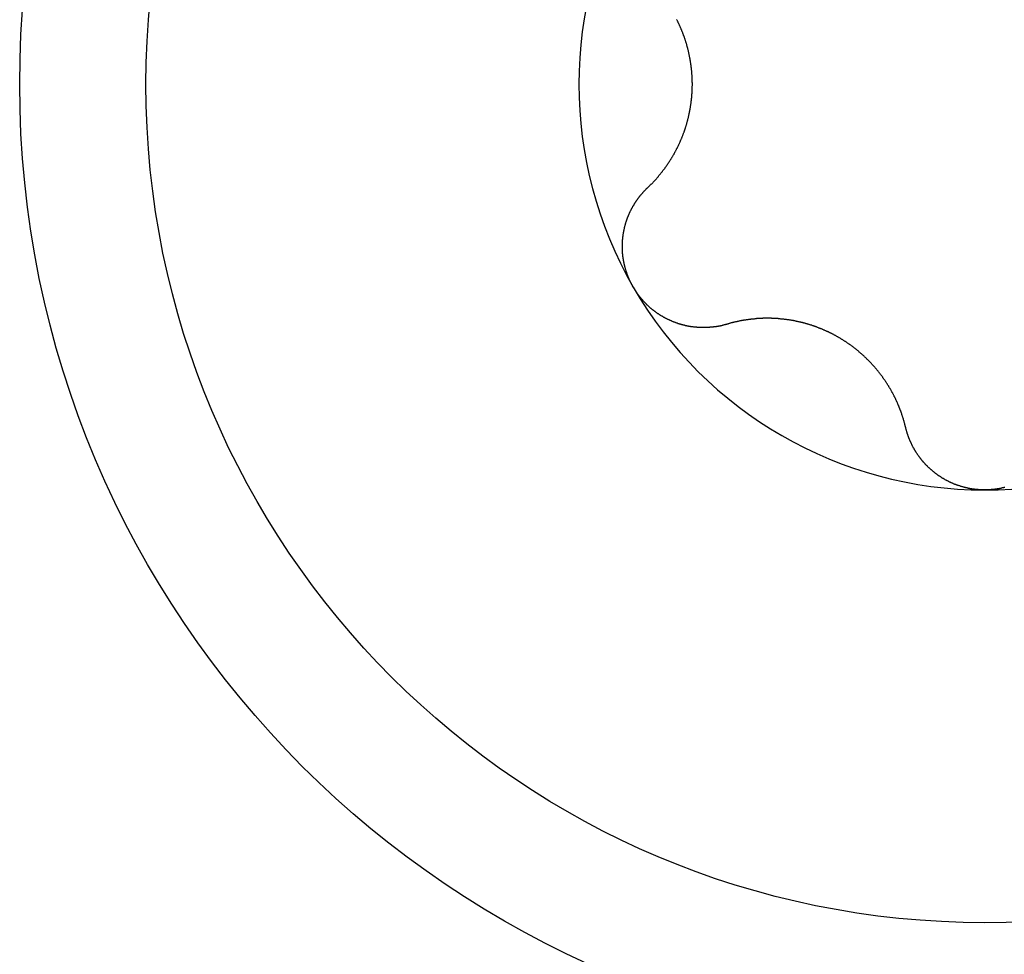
# Model space of a CAD drawing. Extents: x 1107 to 4046, y 937 to 3355.
# Tile 714 of 861: x 2272.13 to 2277.59, y 3185.19 to 3190.38. Entities that reach past the tile are written whole.
import ezdxf

# ---------------------------------------------------------------- set-up
doc = ezdxf.new("R2010")
doc.units = 0
doc.layers.add('KF_VIDA_L___C_BOTTOM', color=7, linetype='CONTINUOUS')

# ---------------------------------------------------------------- blocks, each defined once
blk = doc.blocks.new('KF_VIDA_L___C_BOTTOM')
at = {"layer": 'KF_VIDA_L___C_BOTTOM'}
for points in [[(88.6323, 314.427, 0), (88.6343, 314.429, 0), (88.6363, 314.431, 0), (88.6383, 314.433, 0), (88.6402, 314.435, 0), (88.6422, 314.437, 0), (88.6442, 314.439, 0), (88.6461, 314.441, 0), (88.6481, 314.443, 0), (88.65, 314.445, 0), (88.6519, 314.446, 0), (88.6539, 314.448, 0), (88.6558, 314.45, 0), (88.6577, 314.452, 0), (88.6596, 314.454, 0), (88.6615, 314.456, 0), (88.6634, 314.458, 0), (88.6653, 314.46, 0), (88.6671, 314.462, 0), (88.669, 314.464, 0), (88.6709, 314.466, 0), (88.6727, 314.468, 0), (88.6746, 314.47, 0), (88.6764, 314.472, 0), (88.6782, 314.474, 0), (88.6801, 314.476, 0), (88.6819, 314.479, 0), (88.6837, 314.481, 0), (88.6855, 314.483, 0), (88.6873, 314.485, 0), (88.689, 314.487, 0), (88.6908, 314.489, 0), (88.6926, 314.491, 0), (88.6943, 314.493, 0), (88.6961, 314.495, 0), (88.6978, 314.497, 0), (88.6996, 314.499, 0), (88.7013, 314.501, 0), (88.703, 314.503, 0), (88.7047, 314.506, 0), (88.7064, 314.508, 0), (88.7081, 314.51, 0), (88.7098, 314.512, 0), (88.7115, 314.514, 0), (88.7132, 314.516, 0), (88.7148, 314.518, 0), (88.7165, 314.521, 0), (88.7181, 314.523, 0), (88.7197, 314.525, 0), (88.7214, 314.527, 0), (88.723, 314.529, 0), (88.7246, 314.531, 0), (88.7262, 314.533, 0), (88.7278, 314.536, 0), (88.7294, 314.538, 0), (88.731, 314.54, 0), (88.7325, 314.542, 0), (88.7341, 314.544, 0), (88.7356, 314.547, 0), (88.7372, 314.549, 0), (88.7387, 314.551, 0), (88.7402, 314.553, 0), (88.7417, 314.555, 0), (88.7432, 314.558, 0), (88.7447, 314.56, 0), (88.7462, 314.562, 0), (88.7477, 314.564, 0), (88.7492, 314.566, 0), (88.7506, 314.569, 0), (88.7521, 314.571, 0), (88.7536, 314.573, 0), (88.755, 314.575, 0), (88.7565, 314.578, 0), (88.7579, 314.58, 0), (88.7594, 314.582, 0), (88.7608, 314.585, 0), (88.7622, 314.587, 0), (88.7637, 314.589, 0), (88.7651, 314.592, 0), (88.7665, 314.594, 0), (88.7679, 314.596, 0), (88.7693, 314.599, 0), (88.7707, 314.601, 0), (88.7721, 314.603, 0), (88.7735, 314.606, 0), (88.7749, 314.608, 0), (88.7763, 314.611, 0), (88.7777, 314.613, 0), (88.779, 314.616, 0), (88.7804, 314.618, 0), (88.7817, 314.621, 0), (88.7831, 314.623, 0), (88.7844, 314.625, 0), (88.7858, 314.628, 0), (88.7871, 314.63, 0), (88.7884, 314.633, 0), (88.7898, 314.636, 0), (88.7911, 314.638, 0), (88.7924, 314.641, 0), (88.7937, 314.643, 0), (88.795, 314.646, 0), (88.7963, 314.648, 0), (88.7975, 314.651, 0), (88.7988, 314.653, 0), (88.8001, 314.656, 0), (88.8013, 314.659, 0), (88.8026, 314.661, 0), (88.8038, 314.664, 0), (88.805, 314.666, 0), (88.8063, 314.669, 0), (88.8075, 314.672, 0), (88.8087, 314.674, 0), (88.8099, 314.677, 0), (88.8111, 314.68, 0), (88.8123, 314.682, 0), (88.8135, 314.685, 0), (88.8146, 314.688, 0), (88.8158, 314.69, 0), (88.817, 314.693, 0), (88.8181, 314.696, 0), (88.8192, 314.699, 0), (88.8204, 314.701, 0), (88.8215, 314.704, 0), (88.8226, 314.707, 0), (88.8237, 314.709, 0), (88.8248, 314.712, 0), (88.8259, 314.715, 0), (88.8269, 314.718, 0), (88.828, 314.721, 0), (88.829, 314.723, 0), (88.8301, 314.726, 0), (88.8311, 314.729, 0), (88.8321, 314.732, 0), (88.8332, 314.734, 0), (88.8342, 314.737, 0), (88.8352, 314.74, 0), (88.8361, 314.743, 0), (88.8371, 314.746, 0), (88.8381, 314.749, 0), (88.839, 314.751, 0), (88.84, 314.754, 0), (88.8409, 314.757, 0), (88.8418, 314.76, 0), (88.8427, 314.763, 0), (88.8436, 314.766, 0), (88.8445, 314.769, 0), (88.8454, 314.771, 0), (88.8463, 314.774, 0), (88.8471, 314.777, 0), (88.848, 314.78, 0), (88.8488, 314.783, 0), (88.8496, 314.786, 0), (88.8504, 314.789, 0), (88.8512, 314.792, 0), (88.852, 314.795, 0), (88.8528, 314.798, 0), (88.8536, 314.8, 0), (88.8543, 314.803, 0), (88.8551, 314.806, 0), (88.8558, 314.809, 0), (88.8565, 314.812, 0), (88.8572, 314.815, 0), (88.8579, 314.818, 0), (88.8586, 314.821, 0), (88.8593, 314.824, 0), (88.86, 314.827, 0), (88.8606, 314.83, 0), (88.8613, 314.833, 0), (88.8619, 314.836, 0), (88.8625, 314.839, 0), (88.8631, 314.842, 0), (88.8637, 314.845, 0), (88.8643, 314.848, 0), (88.8649, 314.851, 0), (88.8654, 314.854, 0), (88.866, 314.857, 0), (88.8665, 314.86, 0), (88.8671, 314.862, 0), (88.8676, 314.865, 0), (88.8681, 314.868, 0), (88.8686, 314.871, 0), (88.8691, 314.874, 0), (88.8695, 314.877, 0), (88.87, 314.88, 0), (88.8705, 314.883, 0), (88.8709, 314.886, 0), (88.8713, 314.889, 0), (88.8718, 314.892, 0), (88.8722, 314.895, 0), (88.8726, 314.898, 0), (88.8729, 314.901, 0), (88.8733, 314.904, 0), (88.8737, 314.907, 0), (88.874, 314.91, 0), (88.8744, 314.913, 0), (88.8747, 314.916, 0), (88.875, 314.919, 0), (88.8753, 314.922, 0), (88.8756, 314.925, 0), (88.8759, 314.928, 0), (88.8762, 314.931, 0), (88.8764, 314.934, 0), (88.8767, 314.937, 0), (88.8769, 314.94, 0), (88.8771, 314.943, 0), (88.8774, 314.946, 0), (88.8776, 314.949, 0), (88.8778, 314.952, 0), (88.8779, 314.955, 0), (88.8781, 314.958, 0), (88.8783, 314.961, 0), (88.8784, 314.964, 0), (88.8785, 314.966, 0), (88.8787, 314.969, 0), (88.8788, 314.972, 0), (88.8789, 314.975, 0), (88.879, 314.978, 0), (88.8791, 314.981, 0), (88.8791, 314.984, 0), (88.8792, 314.987, 0), (88.8792, 314.99, 0), (88.8793, 314.993, 0), (88.8793, 314.996, 0), (88.8793, 314.999, 0), (88.8793, 315.001, 0), (88.8793, 315.004, 0), (88.8793, 315.007, 0), (88.8792, 315.01, 0), (88.8792, 315.013, 0), (88.8791, 315.016, 0), (88.8791, 315.019, 0), (88.879, 315.022, 0), (88.8789, 315.025, 0), (88.8788, 315.028, 0), (88.8787, 315.031, 0), (88.8785, 315.034, 0), (88.8784, 315.036, 0), (88.8783, 315.039, 0), (88.8781, 315.042, 0), (88.8779, 315.045, 0), (88.8778, 315.048, 0), (88.8776, 315.051, 0), (88.8774, 315.054, 0), (88.8771, 315.057, 0), (88.8769, 315.06, 0), (88.8767, 315.063, 0), (88.8764, 315.066, 0), (88.8762, 315.069, 0), (88.8759, 315.072, 0), (88.8756, 315.075, 0), (88.8753, 315.078, 0), (88.875, 315.081, 0), (88.8747, 315.084, 0), (88.8744, 315.087, 0), (88.874, 315.09, 0), (88.8737, 315.093, 0), (88.8733, 315.096, 0), (88.8729, 315.099, 0), (88.8726, 315.102, 0), (88.8722, 315.105, 0), (88.8718, 315.108, 0), (88.8713, 315.111, 0), (88.8709, 315.114, 0), (88.8705, 315.117, 0), (88.87, 315.12, 0), (88.8695, 315.123, 0), (88.8691, 315.126, 0), (88.8686, 315.129, 0), (88.8681, 315.132, 0), (88.8676, 315.135, 0), (88.8671, 315.138, 0), (88.8665, 315.14, 0), (88.866, 315.143, 0), (88.8654, 315.146, 0), (88.8649, 315.149, 0), (88.8643, 315.152, 0), (88.8637, 315.155, 0), (88.8631, 315.158, 0), (88.8625, 315.161, 0), (88.8619, 315.164, 0), (88.8613, 315.167, 0), (88.8606, 315.17, 0), (88.86, 315.173, 0), (88.8593, 315.176, 0), (88.8586, 315.179, 0), (88.8579, 315.182, 0), (88.8572, 315.185, 0), (88.8565, 315.188, 0), (88.8558, 315.191, 0), (88.8551, 315.194, 0), (88.8543, 315.197, 0), (88.8536, 315.2, 0), (88.8528, 315.202, 0), (88.852, 315.205, 0), (88.8512, 315.208, 0), (88.8504, 315.211, 0), (88.8496, 315.214, 0), (88.8488, 315.217, 0), (88.848, 315.22, 0), (88.8471, 315.223, 0), (88.8463, 315.226, 0), (88.8454, 315.229, 0), (88.8445, 315.231, 0), (88.8436, 315.234, 0), (88.8427, 315.237, 0), (88.8418, 315.24, 0), (88.8409, 315.243, 0), (88.84, 315.246, 0), (88.839, 315.249, 0), (88.8381, 315.251, 0), (88.8371, 315.254, 0), (88.8361, 315.257, 0), (88.8352, 315.26, 0), (88.8342, 315.263, 0), (88.8332, 315.266, 0), (88.8321, 315.268, 0), (88.8311, 315.271, 0), (88.8301, 315.274, 0), (88.829, 315.277, 0), (88.828, 315.279, 0), (88.8269, 315.282, 0), (88.8259, 315.285, 0), (88.8248, 315.288, 0), (88.8237, 315.291, 0), (88.8226, 315.293, 0), (88.8215, 315.296, 0), (88.8204, 315.299, 0), (88.8192, 315.301, 0), (88.8181, 315.304, 0), (88.817, 315.307, 0), (88.8158, 315.31, 0), (88.8146, 315.312, 0), (88.8135, 315.315, 0), (88.8123, 315.318, 0), (88.8111, 315.32, 0), (88.8099, 315.323, 0), (88.8087, 315.326, 0), (88.8075, 315.328, 0), (88.8063, 315.331, 0), (88.805, 315.334, 0), (88.8038, 315.336, 0), (88.8026, 315.339, 0), (88.8013, 315.341, 0), (88.8001, 315.344, 0), (88.7988, 315.347, 0), (88.7975, 315.349, 0), (88.7963, 315.352, 0), (88.795, 315.354, 0), (88.7937, 315.357, 0), (88.7924, 315.359, 0)], [(88.5514, 313.875, 0), (88.5502, 313.877, 0), (88.5491, 313.879, 0), (88.5479, 313.881, 0), (88.5467, 313.883, 0), (88.5456, 313.886, 0), (88.5444, 313.888, 0), (88.5433, 313.89, 0), (88.5422, 313.892, 0), (88.5411, 313.894, 0), (88.54, 313.896, 0), (88.5389, 313.898, 0), (88.5378, 313.901, 0), (88.5367, 313.903, 0), (88.5357, 313.905, 0), (88.5346, 313.907, 0), (88.5336, 313.909, 0), (88.5326, 313.912, 0), (88.5316, 313.914, 0), (88.5306, 313.916, 0), (88.5296, 313.918, 0), (88.5286, 313.92, 0), (88.5277, 313.923, 0), (88.5267, 313.925, 0), (88.5258, 313.927, 0), (88.5248, 313.929, 0), (88.5239, 313.932, 0), (88.523, 313.934, 0), (88.5221, 313.936, 0), (88.5213, 313.939, 0), (88.5204, 313.941, 0), (88.5195, 313.943, 0), (88.5187, 313.945, 0), (88.5178, 313.948, 0), (88.517, 313.95, 0), (88.5162, 313.952, 0), (88.5154, 313.955, 0), (88.5146, 313.957, 0), (88.5139, 313.959, 0), (88.5131, 313.962, 0), (88.5123, 313.964, 0), (88.5116, 313.966, 0), (88.5109, 313.969, 0), (88.5102, 313.971, 0), (88.5095, 313.974, 0), (88.5088, 313.976, 0), (88.5081, 313.978, 0), (88.5075, 313.981, 0), (88.5068, 313.983, 0), (88.5062, 313.985, 0), (88.5055, 313.988, 0), (88.5049, 313.99, 0), (88.5043, 313.993, 0), (88.5037, 313.995, 0), (88.5032, 313.997, 0), (88.5026, 314, 0), (88.5021, 314.002, 0), (88.5015, 314.005, 0), (88.501, 314.007, 0), (88.5005, 314.009, 0), (88.5, 314.012, 0), (88.4995, 314.014, 0), (88.4991, 314.017, 0), (88.4986, 314.019, 0), (88.4982, 314.021, 0), (88.4977, 314.024, 0), (88.4973, 314.026, 0), (88.4969, 314.029, 0), (88.4965, 314.031, 0), (88.4961, 314.034, 0), (88.4958, 314.036, 0), (88.4954, 314.039, 0), (88.4951, 314.041, 0), (88.4948, 314.043, 0), (88.4945, 314.046, 0), (88.4942, 314.048, 0), (88.4939, 314.051, 0), (88.4936, 314.053, 0), (88.4934, 314.056, 0), (88.4931, 314.058, 0), (88.4929, 314.06, 0), (88.4927, 314.063, 0), (88.4925, 314.065, 0), (88.4923, 314.068, 0), (88.4921, 314.07, 0), (88.492, 314.073, 0), (88.4918, 314.075, 0), (88.4917, 314.078, 0), (88.4916, 314.08, 0), (88.4915, 314.083, 0), (88.4914, 314.085, 0), (88.4913, 314.087, 0), (88.4913, 314.09, 0), (88.4912, 314.092, 0), (88.4912, 314.095, 0), (88.4912, 314.097, 0), (88.4912, 314.1, 0), (88.4912, 314.102, 0), (88.4912, 314.104, 0), (88.4913, 314.107, 0), (88.4913, 314.109, 0), (88.4914, 314.112, 0), (88.4914, 314.114, 0), (88.4915, 314.117, 0), (88.4916, 314.119, 0), (88.4918, 314.122, 0), (88.4919, 314.124, 0), (88.492, 314.126, 0), (88.4922, 314.129, 0), (88.4923, 314.131, 0), (88.4925, 314.134, 0), (88.4927, 314.136, 0), (88.4929, 314.138, 0), (88.4931, 314.141, 0), (88.4934, 314.143, 0), (88.4936, 314.146, 0), (88.4939, 314.148, 0), (88.4941, 314.15, 0), (88.4944, 314.153, 0), (88.4947, 314.155, 0), (88.495, 314.158, 0), (88.4953, 314.16, 0), (88.4957, 314.162, 0), (88.496, 314.165, 0), (88.4964, 314.167, 0), (88.4967, 314.169, 0), (88.4971, 314.172, 0), (88.4975, 314.174, 0), (88.4979, 314.177, 0), (88.4983, 314.179, 0), (88.4987, 314.181, 0), (88.4992, 314.184, 0), (88.4996, 314.186, 0), (88.5001, 314.188, 0), (88.5005, 314.191, 0), (88.501, 314.193, 0), (88.5015, 314.195, 0), (88.502, 314.197, 0), (88.5025, 314.2, 0), (88.503, 314.202, 0), (88.5036, 314.204, 0), (88.5041, 314.207, 0), (88.5047, 314.209, 0), (88.5052, 314.211, 0), (88.5058, 314.213, 0), (88.5064, 314.216, 0), (88.507, 314.218, 0), (88.5076, 314.22, 0), (88.5083, 314.222, 0), (88.5089, 314.225, 0), (88.5095, 314.227, 0), (88.5102, 314.229, 0), (88.5108, 314.231, 0), (88.5115, 314.234, 0), (88.5122, 314.236, 0), (88.5129, 314.238, 0), (88.5136, 314.24, 0), (88.5143, 314.242, 0), (88.515, 314.245, 0), (88.5158, 314.247, 0), (88.5165, 314.249, 0), (88.5173, 314.251, 0), (88.518, 314.253, 0), (88.5188, 314.255, 0), (88.5196, 314.257, 0), (88.5204, 314.26, 0), (88.5212, 314.262, 0), (88.522, 314.264, 0), (88.5228, 314.266, 0), (88.5237, 314.268, 0), (88.5245, 314.27, 0), (88.5254, 314.272, 0), (88.5262, 314.274, 0), (88.5271, 314.276, 0), (88.528, 314.278, 0), (88.5289, 314.28, 0), (88.5298, 314.282, 0), (88.5307, 314.284, 0), (88.5316, 314.286, 0), (88.5326, 314.289, 0), (88.5335, 314.291, 0), (88.5345, 314.293, 0), (88.5354, 314.295, 0), (88.5364, 314.297, 0), (88.5374, 314.299, 0), (88.5384, 314.301, 0), (88.5394, 314.303, 0), (88.5405, 314.305, 0), (88.5415, 314.307, 0), (88.5425, 314.309, 0), (88.5436, 314.311, 0), (88.5447, 314.313, 0), (88.5457, 314.315, 0), (88.5468, 314.317, 0), (88.5479, 314.319, 0), (88.549, 314.321, 0), (88.5501, 314.323, 0), (88.5513, 314.325, 0), (88.5524, 314.326, 0), (88.5535, 314.328, 0), (88.5547, 314.33, 0), (88.5559, 314.332, 0), (88.557, 314.334, 0), (88.5582, 314.336, 0), (88.5594, 314.338, 0), (88.5606, 314.34, 0), (88.5618, 314.342, 0), (88.5631, 314.344, 0), (88.5643, 314.346, 0), (88.5655, 314.348, 0), (88.5668, 314.35, 0), (88.5681, 314.351, 0), (88.5693, 314.353, 0), (88.5706, 314.355, 0), (88.5719, 314.357, 0), (88.5732, 314.359, 0), (88.5745, 314.361, 0), (88.5758, 314.363, 0), (88.5772, 314.364, 0), (88.5785, 314.366, 0), (88.5798, 314.368, 0), (88.5812, 314.37, 0), (88.5826, 314.372, 0), (88.5839, 314.374, 0), (88.5853, 314.375, 0), (88.5867, 314.377, 0), (88.5881, 314.379, 0), (88.5895, 314.381, 0), (88.5909, 314.382, 0), (88.5923, 314.384, 0), (88.5938, 314.386, 0), (88.5952, 314.388, 0), (88.5967, 314.389, 0), (88.5981, 314.391, 0), (88.5996, 314.393, 0), (88.6011, 314.395, 0), (88.6026, 314.396, 0), (88.6041, 314.398, 0), (88.6056, 314.4, 0), (88.6071, 314.401, 0), (88.6086, 314.403, 0), (88.6101, 314.405, 0), (88.6116, 314.406, 0), (88.6132, 314.408, 0), (88.6147, 314.41, 0), (88.6163, 314.411, 0), (88.6179, 314.413, 0), (88.6194, 314.415, 0), (88.621, 314.416, 0), (88.6226, 314.418, 0), (88.6242, 314.419, 0), (88.6258, 314.421, 0), (88.6274, 314.423, 0), (88.629, 314.424, 0), (88.6307, 314.426, 0), (88.6323, 314.427, 0)], [(89.0702, 313.669, 0), (89.068, 313.668, 0), (89.0658, 313.668, 0), (89.0637, 313.667, 0), (89.0615, 313.666, 0), (89.0593, 313.666, 0), (89.0571, 313.665, 0), (89.0549, 313.665, 0), (89.0528, 313.664, 0), (89.0506, 313.664, 0), (89.0484, 313.663, 0), (89.0462, 313.662, 0), (89.044, 313.662, 0), (89.0418, 313.661, 0), (89.0396, 313.661, 0), (89.0373, 313.66, 0), (89.0351, 313.66, 0), (89.0329, 313.659, 0), (89.0307, 313.659, 0), (89.0285, 313.659, 0), (89.0263, 313.658, 0), (89.024, 313.658, 0), (89.0218, 313.657, 0), (89.0196, 313.657, 0), (89.0173, 313.657, 0), (89.0151, 313.656, 0), (89.0129, 313.656, 0), (89.0106, 313.655, 0), (89.0084, 313.655, 0), (89.0061, 313.655, 0), (89.0039, 313.654, 0), (89.0017, 313.654, 0), (88.9994, 313.654, 0), (88.9972, 313.654, 0), (88.9949, 313.653, 0), (88.9927, 313.653, 0), (88.9904, 313.653, 0), (88.9881, 313.653, 0), (88.9859, 313.652, 0), (88.9836, 313.652, 0), (88.9814, 313.652, 0), (88.9791, 313.652, 0), (88.9769, 313.652, 0), (88.9746, 313.651, 0), (88.9723, 313.651, 0), (88.9701, 313.651, 0), (88.9678, 313.651, 0), (88.9656, 313.651, 0), (88.9633, 313.651, 0), (88.961, 313.651, 0), (88.9588, 313.65, 0), (88.9565, 313.65, 0), (88.9542, 313.65, 0), (88.952, 313.65, 0), (88.9497, 313.65, 0), (88.9475, 313.65, 0), (88.9452, 313.65, 0), (88.9429, 313.65, 0), (88.9407, 313.65, 0), (88.9384, 313.65, 0), (88.9361, 313.65, 0), (88.9339, 313.65, 0), (88.9316, 313.65, 0), (88.9294, 313.65, 0), (88.9271, 313.65, 0), (88.9249, 313.65, 0), (88.9226, 313.65, 0), (88.9203, 313.651, 0), (88.9181, 313.651, 0), (88.9158, 313.651, 0), (88.9136, 313.651, 0), (88.9113, 313.651, 0), (88.9091, 313.651, 0), (88.9069, 313.651, 0), (88.9046, 313.652, 0), (88.9024, 313.652, 0), (88.9001, 313.652, 0), (88.8979, 313.652, 0), (88.8957, 313.652, 0), (88.8934, 313.653, 0), (88.8912, 313.653, 0), (88.889, 313.653, 0), (88.8867, 313.653, 0), (88.8845, 313.654, 0), (88.8823, 313.654, 0), (88.8801, 313.654, 0), (88.8779, 313.654, 0), (88.8756, 313.655, 0), (88.8734, 313.655, 0), (88.8712, 313.655, 0), (88.869, 313.656, 0), (88.8667, 313.656, 0), (88.8645, 313.657, 0), (88.8623, 313.657, 0), (88.86, 313.657, 0), (88.8578, 313.658, 0), (88.8555, 313.658, 0), (88.8533, 313.659, 0), (88.851, 313.659, 0), (88.8488, 313.66, 0), (88.8465, 313.66, 0), (88.8443, 313.661, 0), (88.8421, 313.661, 0), (88.8398, 313.662, 0), (88.8375, 313.662, 0), (88.8353, 313.663, 0), (88.833, 313.663, 0), (88.8308, 313.664, 0), (88.8285, 313.664, 0), (88.8263, 313.665, 0), (88.824, 313.666, 0), (88.8218, 313.666, 0), (88.8195, 313.667, 0), (88.8173, 313.668, 0), (88.815, 313.668, 0), (88.8128, 313.669, 0), (88.8105, 313.67, 0), (88.8083, 313.67, 0), (88.806, 313.671, 0), (88.8038, 313.672, 0), (88.8015, 313.672, 0), (88.7993, 313.673, 0), (88.797, 313.674, 0), (88.7948, 313.675, 0), (88.7925, 313.675, 0), (88.7903, 313.676, 0), (88.788, 313.677, 0), (88.7858, 313.678, 0), (88.7836, 313.679, 0), (88.7813, 313.68, 0), (88.7791, 313.68, 0), (88.7769, 313.681, 0), (88.7746, 313.682, 0), (88.7724, 313.683, 0), (88.7702, 313.684, 0), (88.768, 313.685, 0), (88.7658, 313.686, 0), (88.7635, 313.687, 0), (88.7613, 313.688, 0), (88.7591, 313.689, 0), (88.7569, 313.69, 0), (88.7547, 313.691, 0), (88.7525, 313.692, 0), (88.7503, 313.693, 0), (88.7481, 313.694, 0), (88.746, 313.695, 0), (88.7438, 313.696, 0), (88.7416, 313.697, 0), (88.7394, 313.698, 0), (88.7373, 313.699, 0), (88.7351, 313.7, 0), (88.7329, 313.701, 0), (88.7308, 313.702, 0), (88.7286, 313.703, 0), (88.7265, 313.705, 0), (88.7243, 313.706, 0), (88.7222, 313.707, 0), (88.7201, 313.708, 0), (88.718, 313.709, 0), (88.7158, 313.711, 0), (88.7137, 313.712, 0), (88.7116, 313.713, 0), (88.7095, 313.714, 0), (88.7074, 313.715, 0), (88.7053, 313.717, 0), (88.7033, 313.718, 0), (88.7012, 313.719, 0), (88.6991, 313.721, 0), (88.6971, 313.722, 0), (88.695, 313.723, 0), (88.6929, 313.725, 0), (88.6909, 313.726, 0), (88.6889, 313.727, 0), (88.6868, 313.729, 0), (88.6848, 313.73, 0), (88.6828, 313.732, 0), (88.6808, 313.733, 0), (88.6788, 313.734, 0), (88.6768, 313.736, 0), (88.6748, 313.737, 0), (88.6729, 313.739, 0), (88.6709, 313.74, 0), (88.6689, 313.742, 0), (88.667, 313.743, 0), (88.665, 313.745, 0), (88.6631, 313.746, 0), (88.6612, 313.748, 0), (88.6592, 313.749, 0), (88.6573, 313.751, 0), (88.6554, 313.752, 0), (88.6535, 313.754, 0), (88.6516, 313.756, 0), (88.6498, 313.757, 0), (88.6479, 313.759, 0), (88.646, 313.76, 0), (88.6442, 313.762, 0), (88.6423, 313.764, 0), (88.6405, 313.765, 0), (88.6387, 313.767, 0), (88.6369, 313.769, 0), (88.6351, 313.77, 0), (88.6333, 313.772, 0), (88.6315, 313.774, 0), (88.6297, 313.775, 0), (88.6279, 313.777, 0), (88.6261, 313.779, 0), (88.6244, 313.781, 0), (88.6226, 313.782, 0), (88.6209, 313.784, 0), (88.6192, 313.786, 0), (88.6175, 313.788, 0), (88.6158, 313.789, 0), (88.6141, 313.791, 0), (88.6124, 313.793, 0), (88.6107, 313.795, 0), (88.609, 313.797, 0), (88.6074, 313.798, 0), (88.6057, 313.8, 0), (88.6041, 313.802, 0), (88.6025, 313.804, 0), (88.6009, 313.806, 0), (88.5993, 313.808, 0), (88.5977, 313.81, 0), (88.5961, 313.811, 0), (88.5945, 313.813, 0), (88.593, 313.815, 0), (88.5914, 313.817, 0), (88.5899, 313.819, 0), (88.5883, 313.821, 0), (88.5868, 313.823, 0), (88.5853, 313.825, 0), (88.5838, 313.827, 0), (88.5823, 313.829, 0), (88.5809, 313.831, 0), (88.5794, 313.833, 0), (88.5779, 313.834, 0), (88.5765, 313.836, 0), (88.5751, 313.838, 0), (88.5737, 313.84, 0), (88.5723, 313.842, 0), (88.5709, 313.844, 0), (88.5695, 313.846, 0), (88.5681, 313.848, 0), (88.5668, 313.85, 0), (88.5654, 313.852, 0), (88.5641, 313.854, 0), (88.5628, 313.856, 0), (88.5615, 313.859, 0), (88.5602, 313.861, 0), (88.5589, 313.863, 0), (88.5576, 313.865, 0), (88.5563, 313.867, 0), (88.5551, 313.869, 0), (88.5539, 313.871, 0), (88.5527, 313.873, 0), (88.5514, 313.875, 0)], [(90.0621, 313.096, 0), (90.0615, 313.099, 0), (90.0609, 313.102, 0), (90.0602, 313.104, 0), (90.0595, 313.107, 0), (90.0589, 313.11, 0), (90.0582, 313.112, 0), (90.0575, 313.115, 0), (90.0568, 313.117, 0), (90.0561, 313.12, 0), (90.0553, 313.123, 0), (90.0546, 313.125, 0), (90.0539, 313.128, 0), (90.0531, 313.131, 0), (90.0523, 313.133, 0), (90.0516, 313.136, 0), (90.0508, 313.139, 0), (90.05, 313.141, 0), (90.0492, 313.144, 0), (90.0484, 313.146, 0), (90.0476, 313.149, 0), (90.0468, 313.152, 0), (90.0459, 313.154, 0), (90.0451, 313.157, 0), (90.0443, 313.16, 0), (90.0434, 313.162, 0), (90.0425, 313.165, 0), (90.0417, 313.167, 0), (90.0408, 313.17, 0), (90.0399, 313.172, 0), (90.039, 313.175, 0), (90.0381, 313.178, 0), (90.0372, 313.18, 0), (90.0362, 313.183, 0), (90.0353, 313.185, 0), (90.0344, 313.188, 0), (90.0334, 313.19, 0), (90.0325, 313.193, 0), (90.0315, 313.196, 0), (90.0305, 313.198, 0), (90.0295, 313.201, 0), (90.0286, 313.203, 0), (90.0276, 313.206, 0), (90.0265, 313.208, 0), (90.0255, 313.211, 0), (90.0245, 313.213, 0), (90.0235, 313.216, 0), (90.0224, 313.218, 0), (90.0214, 313.221, 0), (90.0203, 313.223, 0), (90.0193, 313.226, 0), (90.0182, 313.228, 0), (90.0171, 313.231, 0), (90.0161, 313.233, 0), (90.015, 313.236, 0), (90.0139, 313.238, 0), (90.0128, 313.24, 0), (90.0116, 313.243, 0), (90.0105, 313.245, 0), (90.0094, 313.248, 0), (90.0083, 313.25, 0), (90.0071, 313.253, 0), (90.006, 313.255, 0), (90.0048, 313.257, 0), (90.0036, 313.26, 0), (90.0025, 313.262, 0), (90.0013, 313.265, 0), (90.0001, 313.267, 0), (89.9989, 313.269, 0), (89.9977, 313.272, 0), (89.9965, 313.274, 0), (89.9952, 313.277, 0), (89.994, 313.279, 0), (89.9927, 313.281, 0), (89.9914, 313.284, 0), (89.9902, 313.286, 0), (89.9889, 313.289, 0), (89.9876, 313.291, 0), (89.9862, 313.293, 0), (89.9849, 313.296, 0), (89.9836, 313.298, 0), (89.9822, 313.301, 0), (89.9808, 313.303, 0), (89.9795, 313.305, 0), (89.9781, 313.308, 0), (89.9767, 313.31, 0), (89.9753, 313.313, 0), (89.9738, 313.315, 0), (89.9724, 313.317, 0), (89.971, 313.32, 0), (89.9695, 313.322, 0), (89.968, 313.325, 0), (89.9666, 313.327, 0), (89.9651, 313.329, 0), (89.9636, 313.332, 0), (89.9621, 313.334, 0), (89.9605, 313.337, 0), (89.959, 313.339, 0), (89.9574, 313.341, 0), (89.9559, 313.344, 0), (89.9543, 313.346, 0), (89.9527, 313.349, 0), (89.9512, 313.351, 0), (89.9496, 313.353, 0), (89.9479, 313.356, 0), (89.9463, 313.358, 0), (89.9447, 313.361, 0), (89.943, 313.363, 0), (89.9414, 313.365, 0), (89.9397, 313.368, 0), (89.938, 313.37, 0), (89.9363, 313.372, 0), (89.9346, 313.375, 0), (89.9329, 313.377, 0), (89.9312, 313.38, 0), (89.9295, 313.382, 0), (89.9277, 313.384, 0), (89.926, 313.387, 0), (89.9242, 313.389, 0), (89.9225, 313.391, 0), (89.9207, 313.394, 0), (89.9189, 313.396, 0), (89.9171, 313.398, 0), (89.9153, 313.401, 0), (89.9134, 313.403, 0), (89.9116, 313.405, 0), (89.9097, 313.408, 0), (89.9079, 313.41, 0), (89.906, 313.412, 0), (89.9041, 313.415, 0), (89.9022, 313.417, 0), (89.9003, 313.419, 0), (89.8984, 313.421, 0), (89.8965, 313.424, 0), (89.8946, 313.426, 0), (89.8926, 313.428, 0), (89.8907, 313.431, 0), (89.8887, 313.433, 0), (89.8868, 313.435, 0), (89.8848, 313.437, 0), (89.8828, 313.44, 0), (89.8808, 313.442, 0), (89.8788, 313.444, 0), (89.8768, 313.446, 0), (89.8747, 313.448, 0), (89.8727, 313.451, 0), (89.8706, 313.453, 0), (89.8686, 313.455, 0), (89.8665, 313.457, 0), (89.8644, 313.459, 0), (89.8623, 313.462, 0), (89.8602, 313.464, 0), (89.8581, 313.466, 0), (89.856, 313.468, 0), (89.8539, 313.47, 0), (89.8517, 313.472, 0), (89.8496, 313.474, 0), (89.8474, 313.476, 0), (89.8453, 313.479, 0), (89.8431, 313.481, 0), (89.8409, 313.483, 0), (89.8387, 313.485, 0), (89.8365, 313.487, 0), (89.8343, 313.489, 0), (89.8321, 313.491, 0), (89.8299, 313.493, 0), (89.8276, 313.495, 0), (89.8254, 313.497, 0), (89.8232, 313.499, 0), (89.8209, 313.501, 0), (89.8186, 313.503, 0), (89.8164, 313.505, 0), (89.8141, 313.507, 0), (89.8118, 313.509, 0), (89.8095, 313.511, 0), (89.8072, 313.513, 0), (89.8049, 313.515, 0), (89.8026, 313.517, 0), (89.8003, 313.519, 0), (89.798, 313.521, 0), (89.7956, 313.523, 0), (89.7933, 313.525, 0), (89.791, 313.527, 0), (89.7886, 313.529, 0), (89.7863, 313.53, 0), (89.7839, 313.532, 0), (89.7815, 313.534, 0), (89.7792, 313.536, 0), (89.7768, 313.538, 0), (89.7744, 313.54, 0), (89.772, 313.542, 0), (89.7696, 313.543, 0), (89.7672, 313.545, 0), (89.7648, 313.547, 0), (89.7624, 313.549, 0), (89.76, 313.551, 0), (89.7576, 313.552, 0), (89.7552, 313.554, 0), (89.7527, 313.556, 0), (89.7503, 313.557, 0), (89.7479, 313.559, 0), (89.7454, 313.561, 0), (89.743, 313.563, 0), (89.7405, 313.564, 0), (89.7381, 313.566, 0), (89.7356, 313.568, 0), (89.7332, 313.569, 0), (89.7307, 313.571, 0), (89.7282, 313.573, 0), (89.7258, 313.574, 0), (89.7233, 313.576, 0), (89.7208, 313.577, 0), (89.7183, 313.579, 0), (89.7159, 313.581, 0), (89.7134, 313.582, 0), (89.7109, 313.584, 0), (89.7084, 313.585, 0), (89.7059, 313.587, 0), (89.7034, 313.588, 0), (89.7009, 313.59, 0), (89.6984, 313.591, 0), (89.6959, 313.593, 0), (89.6934, 313.594, 0), (89.6909, 313.596, 0), (89.6884, 313.597, 0), (89.6859, 313.599, 0), (89.6834, 313.6, 0), (89.6808, 313.601, 0), (89.6783, 313.603, 0), (89.6757, 313.604, 0), (89.6732, 313.606, 0), (89.6706, 313.607, 0), (89.668, 313.608, 0), (89.6654, 313.61, 0), (89.6628, 313.611, 0), (89.6602, 313.613, 0), (89.6576, 313.614, 0), (89.655, 313.615, 0), (89.6523, 313.617, 0), (89.6497, 313.618, 0), (89.6471, 313.619, 0), (89.6444, 313.621, 0), (89.6417, 313.622, 0), (89.6391, 313.623, 0), (89.6364, 313.624, 0), (89.6337, 313.626, 0), (89.631, 313.627, 0), (89.6283, 313.628, 0), (89.6256, 313.629, 0), (89.6229, 313.631, 0), (89.6202, 313.632, 0), (89.6174, 313.633, 0), (89.6147, 313.634, 0), (89.612, 313.636, 0), (89.6092, 313.637, 0), (89.6065, 313.638, 0), (89.6037, 313.639, 0), (89.6009, 313.64, 0), (89.5982, 313.641, 0), (89.5954, 313.643, 0), (89.5926, 313.644, 0), (89.5898, 313.645, 0), (89.587, 313.646, 0), (89.5842, 313.647, 0), (89.5814, 313.648, 0), (89.5786, 313.649, 0), (89.5758, 313.65, 0), (89.5729, 313.651, 0), (89.5701, 313.653, 0), (89.5673, 313.654, 0), (89.5644, 313.655, 0), (89.5616, 313.656, 0), (89.5588, 313.657, 0), (89.5559, 313.658, 0), (89.5531, 313.659, 0), (89.5502, 313.66, 0), (89.5473, 313.661, 0), (89.5445, 313.662, 0), (89.5416, 313.663, 0), (89.5387, 313.663, 0), (89.5358, 313.664, 0), (89.533, 313.665, 0), (89.5301, 313.666, 0), (89.5272, 313.667, 0), (89.5243, 313.668, 0), (89.5214, 313.669, 0), (89.5185, 313.67, 0), (89.5156, 313.671, 0), (89.5127, 313.671, 0), (89.5098, 313.672, 0), (89.5069, 313.673, 0), (89.504, 313.674, 0), (89.5011, 313.675, 0), (89.4982, 313.675, 0), (89.4952, 313.676, 0), (89.4923, 313.677, 0), (89.4894, 313.678, 0), (89.4865, 313.679, 0), (89.4836, 313.679, 0), (89.4806, 313.68, 0), (89.4777, 313.681, 0), (89.4748, 313.681, 0), (89.4718, 313.682, 0), (89.4689, 313.683, 0), (89.466, 313.683, 0), (89.4631, 313.684, 0), (89.4601, 313.685, 0), (89.4572, 313.685, 0), (89.4543, 313.686, 0), (89.4513, 313.686, 0), (89.4484, 313.687, 0), (89.4454, 313.688, 0), (89.4425, 313.688, 0), (89.4396, 313.689, 0), (89.4366, 313.689, 0), (89.4337, 313.69, 0), (89.4308, 313.69, 0), (89.4278, 313.691, 0), (89.4249, 313.691, 0), (89.422, 313.692, 0), (89.419, 313.692, 0), (89.4161, 313.693, 0), (89.4132, 313.693, 0), (89.4103, 313.694, 0), (89.4073, 313.694, 0), (89.4044, 313.694, 0), (89.4015, 313.695, 0), (89.3986, 313.695, 0), (89.3956, 313.696, 0), (89.3927, 313.696, 0), (89.3898, 313.696, 0), (89.3869, 313.697, 0), (89.384, 313.697, 0), (89.3811, 313.697, 0), (89.3782, 313.698, 0), (89.3753, 313.698, 0), (89.3724, 313.698, 0), (89.3695, 313.698, 0), (89.3666, 313.699, 0), (89.3637, 313.699, 0), (89.3608, 313.699, 0), (89.3579, 313.699, 0), (89.355, 313.7, 0), (89.3521, 313.7, 0), (89.3493, 313.7, 0), (89.3464, 313.7, 0), (89.3435, 313.7, 0), (89.3406, 313.701, 0), (89.3378, 313.701, 0), (89.3349, 313.701, 0), (89.3321, 313.701, 0), (89.3292, 313.701, 0), (89.3264, 313.701, 0), (89.3235, 313.701, 0), (89.3207, 313.701, 0), (89.3179, 313.702, 0), (89.3151, 313.702, 0), (89.3122, 313.702, 0), (89.3094, 313.702, 0), (89.3066, 313.702, 0), (89.3038, 313.702, 0), (89.301, 313.702, 0), (89.2982, 313.702, 0), (89.2954, 313.702, 0), (89.2927, 313.702, 0), (89.2899, 313.702, 0), (89.2871, 313.702, 0), (89.2844, 313.702, 0), (89.2816, 313.702, 0), (89.2788, 313.702, 0), (89.2761, 313.702, 0), (89.2734, 313.702, 0), (89.2706, 313.702, 0), (89.2679, 313.701, 0), (89.2652, 313.701, 0), (89.2625, 313.701, 0), (89.2598, 313.701, 0), (89.2571, 313.701, 0), (89.2544, 313.701, 0), (89.2517, 313.701, 0), (89.2491, 313.701, 0), (89.2464, 313.7, 0), (89.2438, 313.7, 0), (89.2411, 313.7, 0), (89.2384, 313.7, 0), (89.2358, 313.7, 0), (89.2331, 313.699, 0), (89.2304, 313.699, 0), (89.2278, 313.699, 0), (89.2251, 313.699, 0), (89.2224, 313.698, 0), (89.2198, 313.698, 0), (89.2171, 313.698, 0), (89.2144, 313.698, 0), (89.2117, 313.697, 0), (89.2091, 313.697, 0), (89.2064, 313.697, 0), (89.2037, 313.697, 0), (89.201, 313.696, 0), (89.1984, 313.696, 0), (89.1957, 313.696, 0), (89.193, 313.695, 0), (89.1903, 313.695, 0), (89.1876, 313.694, 0), (89.1849, 313.694, 0), (89.1823, 313.694, 0), (89.1796, 313.693, 0), (89.1769, 313.693, 0), (89.1742, 313.692, 0), (89.1715, 313.692, 0), (89.1688, 313.692, 0), (89.1662, 313.691, 0), (89.1635, 313.691, 0), (89.1608, 313.69, 0), (89.1581, 313.69, 0), (89.1554, 313.689, 0), (89.1527, 313.689, 0), (89.1501, 313.688, 0), (89.1474, 313.688, 0), (89.1447, 313.687, 0), (89.142, 313.687, 0), (89.1393, 313.686, 0), (89.1367, 313.686, 0), (89.134, 313.685, 0), (89.1313, 313.685, 0), (89.1286, 313.684, 0), (89.1259, 313.683, 0), (89.1233, 313.683, 0), (89.1206, 313.682, 0), (89.1179, 313.682, 0), (89.1153, 313.681, 0), (89.1126, 313.68, 0), (89.1099, 313.68, 0), (89.1073, 313.679, 0), (89.1046, 313.678, 0), (89.1019, 313.678, 0), (89.0993, 313.677, 0), (89.0966, 313.676, 0), (89.094, 313.676, 0), (89.0913, 313.675, 0), (89.0887, 313.674, 0), (89.086, 313.673, 0), (89.0834, 313.673, 0), (89.0807, 313.672, 0), (89.0781, 313.671, 0), (89.0754, 313.67, 0), (89.0728, 313.67, 0), (89.0702, 313.669, 0)], [(90.5, 312.75, 0), (90.4976, 312.75, 0), (90.4952, 312.75, 0), (90.4928, 312.75, 0), (90.4904, 312.75, 0), (90.488, 312.75, 0), (90.4855, 312.75, 0), (90.4831, 312.75, 0), (90.4807, 312.75, 0), (90.4783, 312.751, 0), (90.4759, 312.751, 0), (90.4735, 312.751, 0), (90.471, 312.751, 0), (90.4686, 312.751, 0), (90.4662, 312.751, 0), (90.4638, 312.752, 0), (90.4614, 312.752, 0), (90.4589, 312.752, 0), (90.4565, 312.752, 0), (90.4541, 312.752, 0), (90.4517, 312.753, 0), (90.4492, 312.753, 0), (90.4468, 312.753, 0), (90.4444, 312.754, 0), (90.442, 312.754, 0), (90.4395, 312.754, 0), (90.4371, 312.755, 0), (90.4347, 312.755, 0), (90.4323, 312.755, 0), (90.4298, 312.756, 0), (90.4274, 312.756, 0), (90.425, 312.756, 0), (90.4226, 312.757, 0), (90.4202, 312.757, 0), (90.4178, 312.758, 0), (90.4153, 312.758, 0), (90.4129, 312.759, 0), (90.4105, 312.759, 0), (90.4081, 312.76, 0), (90.4057, 312.76, 0), (90.4033, 312.761, 0), (90.4009, 312.761, 0), (90.3985, 312.762, 0), (90.3961, 312.762, 0), (90.3937, 312.763, 0), (90.3913, 312.763, 0), (90.3889, 312.764, 0), (90.3865, 312.765, 0), (90.3842, 312.765, 0), (90.3818, 312.766, 0), (90.3794, 312.767, 0), (90.377, 312.767, 0), (90.3747, 312.768, 0), (90.3723, 312.769, 0), (90.3699, 312.769, 0), (90.3676, 312.77, 0), (90.3652, 312.771, 0), (90.3629, 312.772, 0), (90.3605, 312.772, 0), (90.3582, 312.773, 0), (90.3558, 312.774, 0), (90.3535, 312.775, 0), (90.3512, 312.775, 0), (90.3488, 312.776, 0), (90.3465, 312.777, 0), (90.3442, 312.778, 0), (90.3419, 312.779, 0), (90.3396, 312.78, 0), (90.3373, 312.781, 0), (90.335, 312.781, 0), (90.3327, 312.782, 0), (90.3304, 312.783, 0), (90.3281, 312.784, 0), (90.3258, 312.785, 0), (90.3236, 312.786, 0), (90.3213, 312.787, 0), (90.3191, 312.788, 0), (90.3168, 312.789, 0), (90.3146, 312.79, 0), (90.3123, 312.791, 0), (90.3101, 312.792, 0), (90.3079, 312.793, 0), (90.3056, 312.794, 0), (90.3034, 312.795, 0), (90.3012, 312.796, 0), (90.299, 312.797, 0), (90.2968, 312.798, 0), (90.2947, 312.8, 0), (90.2925, 312.801, 0), (90.2903, 312.802, 0), (90.2882, 312.803, 0), (90.286, 312.804, 0), (90.2839, 312.805, 0), (90.2817, 312.807, 0), (90.2796, 312.808, 0), (90.2775, 312.809, 0), (90.2753, 312.81, 0), (90.2732, 312.811, 0), (90.2711, 312.813, 0), (90.269, 312.814, 0), (90.267, 312.815, 0), (90.2649, 312.816, 0), (90.2628, 312.818, 0), (90.2608, 312.819, 0), (90.2587, 312.82, 0), (90.2567, 312.822, 0), (90.2546, 312.823, 0), (90.2526, 312.824, 0), (90.2506, 312.826, 0), (90.2486, 312.827, 0), (90.2466, 312.828, 0), (90.2446, 312.83, 0), (90.2426, 312.831, 0), (90.2406, 312.832, 0), (90.2387, 312.834, 0), (90.2367, 312.835, 0), (90.2348, 312.837, 0), (90.2328, 312.838, 0), (90.2309, 312.84, 0), (90.229, 312.841, 0), (90.227, 312.842, 0), (90.2251, 312.844, 0), (90.2233, 312.845, 0), (90.2214, 312.847, 0), (90.2195, 312.848, 0), (90.2176, 312.85, 0), (90.2158, 312.851, 0), (90.2139, 312.853, 0), (90.2121, 312.854, 0), (90.2103, 312.856, 0), (90.2084, 312.857, 0), (90.2066, 312.859, 0), (90.2048, 312.861, 0), (90.203, 312.862, 0), (90.2013, 312.864, 0), (90.1995, 312.865, 0), (90.1977, 312.867, 0), (90.196, 312.868, 0), (90.1943, 312.87, 0), (90.1925, 312.872, 0), (90.1908, 312.873, 0), (90.1891, 312.875, 0), (90.1874, 312.876, 0), (90.1857, 312.878, 0), (90.1841, 312.88, 0), (90.1824, 312.881, 0), (90.1807, 312.883, 0), (90.1791, 312.885, 0), (90.1775, 312.886, 0), (90.1758, 312.888, 0), (90.1742, 312.89, 0), (90.1726, 312.891, 0), (90.171, 312.893, 0), (90.1695, 312.895, 0), (90.1679, 312.896, 0), (90.1664, 312.898, 0), (90.1648, 312.9, 0), (90.1633, 312.902, 0), (90.1618, 312.903, 0), (90.1603, 312.905, 0), (90.1588, 312.907, 0), (90.1573, 312.908, 0), (90.1558, 312.91, 0), (90.1543, 312.912, 0), (90.1529, 312.914, 0), (90.1514, 312.915, 0), (90.15, 312.917, 0), (90.1486, 312.919, 0), (90.1472, 312.921, 0), (90.1458, 312.922, 0), (90.1444, 312.924, 0), (90.1431, 312.926, 0), (90.1417, 312.928, 0), (90.1404, 312.93, 0), (90.139, 312.931, 0), (90.1377, 312.933, 0), (90.1364, 312.935, 0), (90.135, 312.937, 0), (90.1337, 312.939, 0), (90.1324, 312.94, 0), (90.1311, 312.942, 0), (90.1299, 312.944, 0), (90.1286, 312.946, 0), (90.1273, 312.948, 0), (90.1261, 312.95, 0), (90.1248, 312.952, 0), (90.1236, 312.953, 0), (90.1224, 312.955, 0), (90.1211, 312.957, 0), (90.1199, 312.959, 0), (90.1187, 312.961, 0), (90.1175, 312.963, 0), (90.1164, 312.965, 0), (90.1152, 312.967, 0), (90.114, 312.969, 0), (90.1129, 312.971, 0), (90.1117, 312.973, 0), (90.1106, 312.975, 0), (90.1095, 312.977, 0), (90.1084, 312.979, 0), (90.1073, 312.981, 0), (90.1062, 312.982, 0), (90.1051, 312.984, 0), (90.104, 312.986, 0), (90.1029, 312.988, 0), (90.1019, 312.99, 0), (90.1008, 312.992, 0), (90.0998, 312.994, 0), (90.0987, 312.997, 0), (90.0977, 312.999, 0), (90.0967, 313.001, 0), (90.0957, 313.003, 0), (90.0947, 313.005, 0), (90.0938, 313.007, 0), (90.0928, 313.009, 0), (90.0918, 313.011, 0), (90.0909, 313.013, 0), (90.0899, 313.015, 0), (90.089, 313.017, 0), (90.0881, 313.019, 0), (90.0872, 313.021, 0), (90.0863, 313.023, 0), (90.0854, 313.025, 0), (90.0845, 313.027, 0), (90.0837, 313.029, 0), (90.0828, 313.032, 0), (90.0819, 313.034, 0), (90.0811, 313.036, 0), (90.0803, 313.038, 0), (90.0795, 313.04, 0), (90.0787, 313.042, 0), (90.0779, 313.044, 0), (90.0771, 313.046, 0), (90.0763, 313.049, 0), (90.0756, 313.051, 0), (90.0748, 313.053, 0), (90.0741, 313.055, 0), (90.0733, 313.057, 0), (90.0726, 313.059, 0), (90.0719, 313.061, 0), (90.0712, 313.064, 0), (90.0705, 313.066, 0), (90.0699, 313.068, 0), (90.0692, 313.07, 0), (90.0686, 313.072, 0), (90.0679, 313.074, 0), (90.0673, 313.077, 0), (90.0667, 313.079, 0), (90.0661, 313.081, 0), (90.0655, 313.083, 0), (90.0649, 313.085, 0), (90.0643, 313.087, 0), (90.0638, 313.09, 0), (90.0632, 313.092, 0), (90.0627, 313.094, 0), (90.0621, 313.096, 0)], [(90.6111, 312.764, 0), (90.6087, 312.763, 0), (90.6063, 312.763, 0), (90.6039, 312.762, 0), (90.6015, 312.762, 0), (90.5991, 312.761, 0), (90.5967, 312.761, 0), (90.5943, 312.76, 0), (90.5919, 312.76, 0), (90.5895, 312.759, 0), (90.5871, 312.759, 0), (90.5847, 312.758, 0), (90.5822, 312.758, 0), (90.5798, 312.757, 0), (90.5774, 312.757, 0), (90.575, 312.756, 0), (90.5726, 312.756, 0), (90.5702, 312.756, 0), (90.5677, 312.755, 0), (90.5653, 312.755, 0), (90.5629, 312.755, 0), (90.5605, 312.754, 0), (90.558, 312.754, 0), (90.5556, 312.754, 0), (90.5532, 312.753, 0), (90.5508, 312.753, 0), (90.5483, 312.753, 0), (90.5459, 312.752, 0), (90.5435, 312.752, 0), (90.5411, 312.752, 0), (90.5386, 312.752, 0), (90.5362, 312.752, 0), (90.5338, 312.751, 0), (90.5314, 312.751, 0), (90.529, 312.751, 0), (90.5265, 312.751, 0), (90.5241, 312.751, 0), (90.5217, 312.751, 0), (90.5193, 312.75, 0), (90.5169, 312.75, 0), (90.5145, 312.75, 0), (90.512, 312.75, 0), (90.5096, 312.75, 0), (90.5072, 312.75, 0), (90.5048, 312.75, 0), (90.5024, 312.75, 0), (90.5, 312.75, 0)]]:
    blk.add_polyline3d(points, dxfattribs=at)
for radius in [5.35, 4.65]:
    blk.add_circle((90.5, 315), radius, dxfattribs=at)
for centre, radius, start, end in [((86.5, 311.5), 18.5, 0, 90), ((90.5, 315), 2.25, 150, 210), ((90.5, 315), 2.25, 210, 270), ((90.5, 315), 2.25, 270, 330)]:
    blk.add_arc(centre, radius, start, end, dxfattribs=at)

msp = doc.modelspace()

# ---------------------------------------------------------------- block references
at = {"layer": 'KF_VIDA_L___C_BOTTOM'}
msp.add_blockref('KF_VIDA_L___C_BOTTOM', (2186.9791, 2875.0183), dxfattribs=at)

doc.saveas('drawing.dxf')
